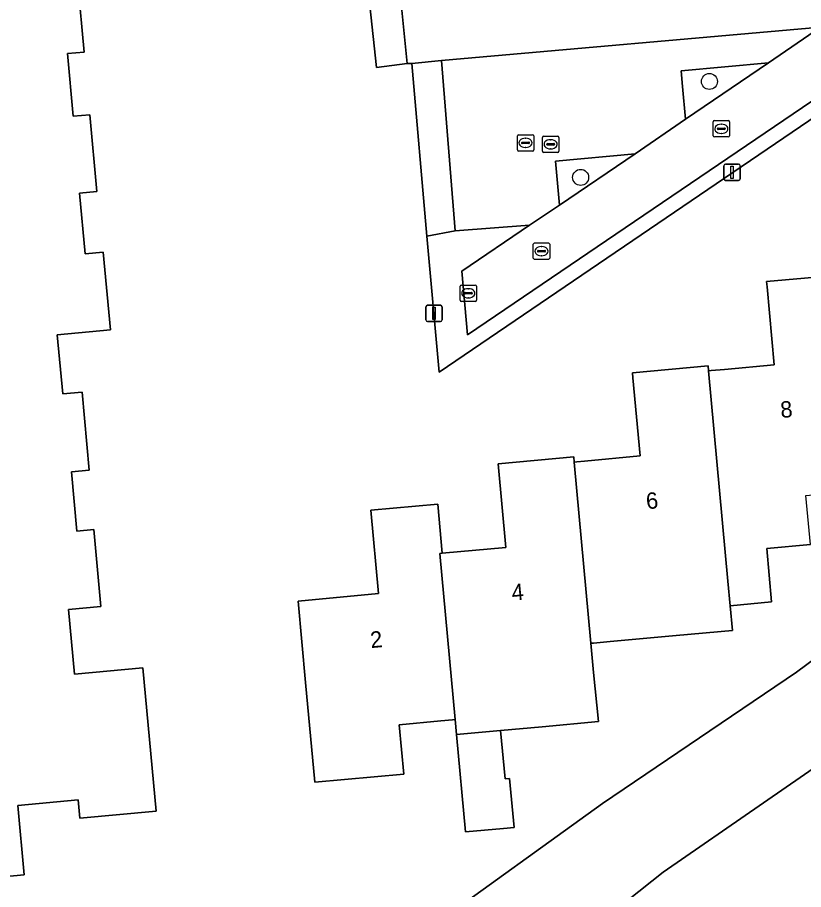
# Model space of a CAD drawing. Extents: x 157793 to 159380, y 380877 to 382313.
# Drawn here: x 158318.2 to 158366.2, y 381110.9 to 381164.2 of the extents above; entities that cross this region are included whole.
import ezdxf

# ---------------------------------------------------------------- set-up
doc = ezdxf.new("R2010")
doc.units = 0
for name, color, linetype in [('IMGEO_Boom', 7, 'Continuous'), ('IMGEO_Damwand', 7, 'Continuous'), ('IMGEO_Erf', 7, 'Continuous'), ('IMGEO_Groenvoorziening', 7, 'Continuous'), ('IMGEO_Kolk', 7, 'Continuous'), ('IMGEO_Lichtmast', 7, 'Continuous'), ('IMGEO_Oever', 7, 'Continuous'), ('IMGEO_Pand', 7, 'Continuous'), ('IMGEO_Pand_nummerreeks', 7, 'Continuous'), ('IMGEO_Parkeervlak_open', 7, 'Continuous'), ('IMGEO_Rijbaan_lokaal_open', 7, 'Continuous'), ('IMGEO_Rioolput', 7, 'Continuous'), ('IMGEO_Voetpad_open', 7, 'Continuous'), ('IMGEO_Waterloop', 7, 'Continuous')]:
    doc.layers.add(name, color=color, linetype=linetype)

msp = doc.modelspace()

# ---------------------------------------------------------------- linework, layer by layer
at = {"layer": 'IMGEO_Boom'}
for centre in [(158360.473, 381160.248), (158352.602, 381154.389)]:
    msp.add_circle(centre, 0.489, dxfattribs=at)
at = {"layer": 'IMGEO_Damwand'}
msp.add_lwpolyline([(158439.392, 381154.94), (158431.317, 381152.221), (158402.773, 381139.885), (158376.054, 381124.651), (158357.637, 381111.936), (158348.918, 381105.01)], dxfattribs=at)
msp.add_arc((158606.441, 380774.637), 411.623, 123.63138, 128.05708, dxfattribs=at)
at = {"layer": 'IMGEO_Erf'}
for points in [[(158437.204, 381187.562), (158373.758, 381162.728), (158343.94, 381142.482), (158343.198, 381150.791), (158342.282, 381161.356), (158341.995, 381161.349), (158340.113, 381161.096), (158339.015, 381171.348)], [(158321.851, 381166.263), (158322.242, 381162.048), (158321.213, 381161.952), (158321.568, 381158.124), (158322.589, 381158.219), (158323.025, 381153.526), (158321.957, 381153.427), (158322.302, 381149.715), (158323.411, 381149.818), (158323.851, 381145.074), (158320.594, 381144.772), (158320.929, 381141.158), (158322.11, 381141.268), (158322.551, 381136.506), (158321.461, 381136.405), (158321.798, 381132.774), (158322.824, 381132.869), (158323.261, 381128.162), (158321.281, 381127.979), (158321.647, 381124.037), (158325.834, 381124.425), (158326.647, 381115.671), (158321.972, 381115.237), (158321.869, 381116.353), (158318.176, 381116.01), (158318.568, 381111.781), (158314.408, 381111.395)], [(158343.357, 381108.507), (158353.938, 381116.139), (158365.791, 381124.148), (158377, 381132.447), (158385.487, 381138.402), (158392.367, 381142.523), (158394.215, 381143.332), (158402.33, 381146.878), (158411.111, 381150.536), (158415.517, 381152.366), (158420.131, 381154.666), (158424.709, 381156.548), (158431.501, 381158.604), (158437.246, 381160.472)], [(158366.656, 381131.953), (158363.978, 381131.709), (158364.275, 381128.448), (158361.742, 381128.217), (158361.896, 381126.712), (158358.449, 381126.398), (158354.407, 381126.03), (158353.392, 381125.937), (158353.227, 381125.922), (158353.39, 381124.144), (158353.689, 381121.137), (158350.244, 381120.823), (158347.707, 381120.592), (158347.98, 381117.634), (158348.251, 381117.659), (158348.488, 381115.102), (158348.528, 381114.668), (158347.887, 381114.609), (158345.561, 381114.394), (158345.011, 381120.346), (158344.926, 381121.265), (158344.756, 381121.249), (158344.053, 381121.184), (158341.504, 381120.947), (158341.785, 381117.935), (158336.348, 381117.431), (158335.783, 381123.527), (158335.322, 381128.505), (158340.25, 381128.962), (158339.778, 381134.049), (158343.866, 381134.423), (158344.141, 381131.426), (158348.025, 381131.782), (158347.559, 381136.881), (158352.181, 381137.305), (158352.209, 381136.997), (158352.378, 381137.012), (158352.831, 381137.054), (158356.232, 381137.365), (158355.796, 381142.139), (158355.767, 381142.454), (158360.398, 381142.878), (158360.426, 381142.57), (158360.586, 381142.585), (158361.392, 381142.659), (158364.44, 381142.938), (158364.005, 381147.702), (158363.976, 381148.017), (158368.611, 381148.442)]]:
    msp.add_lwpolyline(points, dxfattribs=at)
at = {"layer": 'IMGEO_Groenvoorziening'}
for points in [[(158364.098, 381161.387), (158358.743, 381160.903), (158358.835, 381159.932), (158359.022, 381157.939)], [(158355.938, 381155.83), (158351.054, 381155.379), (158351.299, 381152.697)]]:
    msp.add_lwpolyline(points, close=True, dxfattribs=at)
at = {"layer": 'IMGEO_Kolk'}
for p, q in [((158360.704, 381156.933), (158360.704, 381157.785)), ((158360.779, 381157.859), (158361.631, 381157.859)), ((158361.192, 381157.639), (158361.217, 381157.639)), ((158361.705, 381157.785), (158361.705, 381156.933)), ((158360.963, 381157.353), (158360.963, 381157.365)), ((158361.401, 381157.316), (158361.003, 381157.316)), ((158361.006, 381157.402), (158361.404, 381157.402)), ((158361.215, 381157.079), (158361.19, 381157.079)), ((158361.447, 381157.365), (158361.447, 381157.353)), ((158348.73, 381156.07), (158348.73, 381156.922)), ((158348.805, 381156.996), (158349.657, 381156.996)), ((158348.989, 381156.49), (158348.989, 381156.502)), ((158349.032, 381156.539), (158349.43, 381156.539)), ((158349.218, 381156.776), (158349.243, 381156.776)), ((158349.473, 381156.502), (158349.473, 381156.49)), ((158349.731, 381156.922), (158349.731, 381156.07)), ((158350.266, 381155.983), (158350.266, 381156.835)), ((158350.341, 381156.909), (158351.193, 381156.909)), ((158350.754, 381156.689), (158350.779, 381156.689)), ((158351.267, 381156.835), (158351.267, 381155.983)), ((158361.631, 381156.859), (158360.779, 381156.859)), ((158349.657, 381155.996), (158348.805, 381155.996)), ((158349.427, 381156.453), (158349.029, 381156.453)), ((158349.241, 381156.216), (158349.216, 381156.216)), ((158350.525, 381156.403), (158350.525, 381156.415)), ((158350.963, 381156.366), (158350.565, 381156.366)), ((158350.568, 381156.452), (158350.966, 381156.452)), ((158350.777, 381156.129), (158350.752, 381156.129)), ((158351.009, 381156.415), (158351.009, 381156.403)), ((158351.193, 381155.909), (158350.341, 381155.909)), ((158349.707, 381149.454), (158349.707, 381150.306)), ((158349.782, 381150.38), (158350.634, 381150.38)), ((158350.195, 381150.16), (158350.22, 381150.16)), ((158350.708, 381150.306), (158350.708, 381149.454)), ((158349.966, 381149.874), (158349.966, 381149.886)), ((158350.404, 381149.837), (158350.006, 381149.837)), ((158350.009, 381149.923), (158350.407, 381149.923)), ((158350.218, 381149.6), (158350.193, 381149.6)), ((158350.45, 381149.886), (158350.45, 381149.874)), ((158350.634, 381149.38), (158349.782, 381149.38))]:
    msp.add_line(p, q, dxfattribs=at)
for points in [[(158360.704, 381156.933), (158360.704, 381157.785)], [(158360.779, 381157.859), (158361.631, 381157.859)], [(158361.705, 381157.785), (158361.705, 381156.933)], [(158348.73, 381156.07), (158348.73, 381156.922)], [(158348.805, 381156.996), (158349.657, 381156.996)], [(158349.731, 381156.922), (158349.731, 381156.07)], [(158350.266, 381155.983), (158350.266, 381156.835)], [(158350.341, 381156.909), (158351.193, 381156.909)], [(158351.267, 381156.835), (158351.267, 381155.983)], [(158361.631, 381156.859), (158360.779, 381156.859)], [(158349.657, 381155.996), (158348.805, 381155.996)], [(158351.193, 381155.909), (158350.341, 381155.909)], [(158349.707, 381149.454), (158349.707, 381150.306)], [(158349.782, 381150.38), (158350.634, 381150.38)], [(158350.708, 381150.306), (158350.708, 381149.454)], [(158350.634, 381149.38), (158349.782, 381149.38)]]:
    msp.add_lwpolyline(points, dxfattribs=at)
for centre, radius, start, end in [((158360.781, 381157.783), 0.0765, 91.552, 178.448), ((158360.781, 381157.783), 0.0765, 91.552, 178.448), ((158361.629, 381157.783), 0.0765, 1.552, 88.448), ((158361.629, 381157.783), 0.0765, 1.552, 88.448), ((158361.003, 381157.362), 0.0403, 85.8775, 175.7526), ((158361, 381157.352), 0.0366, 178.938, 274.7102), ((158361.404, 381157.359), 0.043, 264.8664, 352.4533), ((158361.408, 381157.364), 0.0386, 1.7309, 96.639), ((158348.807, 381156.92), 0.0765, 91.552, 178.448), ((158348.807, 381156.92), 0.0765, 91.552, 178.448), ((158349.029, 381156.499), 0.0403, 85.8775, 175.7526), ((158349.026, 381156.489), 0.0366, 178.938, 274.7102), ((158349.43, 381156.496), 0.043, 264.8664, 352.4533), ((158349.434, 381156.501), 0.0386, 1.7309, 96.639), ((158349.655, 381156.92), 0.0765, 1.552, 88.448), ((158349.655, 381156.92), 0.0765, 1.552, 88.448), ((158350.343, 381156.833), 0.0765, 91.552, 178.448), ((158350.343, 381156.833), 0.0765, 91.552, 178.448), ((158351.191, 381156.833), 0.0765, 1.552, 88.448), ((158351.191, 381156.833), 0.0765, 1.552, 88.448), ((158360.781, 381156.935), 0.0765, 181.552, 268.448), ((158360.781, 381156.935), 0.0765, 181.552, 268.448), ((158361.629, 381156.935), 0.0765, 271.552, 358.448), ((158361.629, 381156.935), 0.0765, 271.552, 358.448), ((158348.807, 381156.072), 0.0765, 181.552, 268.448), ((158348.807, 381156.072), 0.0765, 181.552, 268.448), ((158349.655, 381156.072), 0.0765, 271.552, 358.448), ((158349.655, 381156.072), 0.0765, 271.552, 358.448), ((158350.343, 381155.985), 0.0765, 181.552, 268.448), ((158350.343, 381155.985), 0.0765, 181.552, 268.448), ((158350.565, 381156.412), 0.0403, 85.8775, 175.7526), ((158350.562, 381156.402), 0.0366, 178.938, 274.7102), ((158350.966, 381156.409), 0.043, 264.8664, 352.4533), ((158350.97, 381156.414), 0.0386, 1.7309, 96.639), ((158351.191, 381155.985), 0.0765, 271.552, 358.448), ((158351.191, 381155.985), 0.0765, 271.552, 358.448), ((158349.784, 381150.304), 0.0765, 91.552, 178.448), ((158349.784, 381150.304), 0.0765, 91.552, 178.448), ((158350.632, 381150.304), 0.0765, 1.552, 88.448), ((158350.632, 381150.304), 0.0765, 1.552, 88.448), ((158350.006, 381149.883), 0.0403, 85.8775, 175.7526), ((158350.003, 381149.873), 0.0366, 178.938, 274.7102), ((158350.407, 381149.88), 0.043, 264.8664, 352.4533), ((158350.411, 381149.885), 0.0386, 1.7309, 96.639), ((158349.784, 381149.456), 0.0765, 181.552, 268.448), ((158349.784, 381149.456), 0.0765, 181.552, 268.448), ((158350.632, 381149.456), 0.0765, 271.552, 358.448), ((158350.632, 381149.456), 0.0765, 271.552, 358.448)]:
    msp.add_arc(centre, radius, start, end, dxfattribs=at)
for centre, major_axis, ratio, start_param, end_param in [((158361.191, 381157.359), (-0.387, 0.002), 0.722429, 4.712389, 7.853982), ((158361.216, 381157.359), (-0.39, 0.002), 0.717154, 1.570796, 4.712389), ((158349.217, 381156.496), (-0.387, 0.002), 0.722429, 4.712389, 7.853982), ((158349.242, 381156.496), (-0.39, 0.002), 0.717154, 1.570796, 4.712389), ((158350.753, 381156.409), (-0.387, 0.002), 0.722429, 4.712389, 7.853982), ((158350.778, 381156.409), (-0.39, 0.002), 0.717154, 1.570796, 4.712389), ((158350.194, 381149.88), (-0.387, 0.002), 0.722429, 4.712389, 7.853982), ((158350.219, 381149.88), (-0.39, 0.002), 0.717154, 1.570796, 4.712389)]:
    msp.add_ellipse(centre, major_axis=major_axis, ratio=ratio, start_param=start_param, end_param=end_param, dxfattribs=at)
at = {"layer": 'IMGEO_Lichtmast'}
for p, q in [((158361.367, 381154.302), (158361.367, 381155.102)), ((158361.367, 381155.102), (158361.367, 381154.302)), ((158361.467, 381155.202), (158362.257, 381155.202)), ((158362.257, 381155.202), (158361.467, 381155.202)), ((158362.357, 381155.102), (158362.357, 381154.302)), ((158362.357, 381154.302), (158362.357, 381155.102)), ((158362.257, 381154.202), (158361.467, 381154.202)), ((158361.467, 381154.202), (158362.257, 381154.202)), ((158343.137, 381145.675), (158343.137, 381146.475)), ((158343.137, 381146.475), (158343.137, 381145.675)), ((158343.237, 381146.575), (158344.027, 381146.575)), ((158344.027, 381146.575), (158343.237, 381146.575)), ((158344.127, 381146.475), (158344.127, 381145.675)), ((158344.127, 381145.675), (158344.127, 381146.475)), ((158344.027, 381145.575), (158343.237, 381145.575)), ((158343.237, 381145.575), (158344.027, 381145.575))]:
    msp.add_line(p, q, dxfattribs=at)
for points in [[(158361.787, 381155.077), (158361.937, 381155.077), (158361.937, 381154.327), (158361.787, 381154.327), (158361.787, 381155.077)], [(158343.557, 381146.45), (158343.707, 381146.45), (158343.707, 381145.7), (158343.557, 381145.7), (158343.557, 381146.45)]]:
    msp.add_lwpolyline(points, dxfattribs=at)
for centre, start, end in [((158361.467, 381155.102), 90, 180), ((158361.467, 381155.102), 90, 180), ((158362.257, 381155.102), 0, 90), ((158362.257, 381155.102), 360, 90), ((158361.467, 381154.302), 180, 270), ((158361.467, 381154.302), 180, 270), ((158362.257, 381154.302), 270, 0), ((158362.257, 381154.302), 270, 0), ((158343.237, 381146.475), 90, 180), ((158343.237, 381146.475), 90, 180), ((158344.027, 381146.475), 0, 90), ((158344.027, 381146.475), 360, 90), ((158343.237, 381145.675), 180, 270), ((158343.237, 381145.675), 180, 270), ((158344.027, 381145.675), 270, 0), ((158344.027, 381145.675), 270, 0)]:
    msp.add_arc(centre, 0.1, start, end, dxfattribs=at)
at = {"layer": 'IMGEO_Oever'}
for points in [[(158437.246, 381160.472), (158431.501, 381158.604), (158424.709, 381156.548), (158420.131, 381154.666), (158415.517, 381152.366), (158411.111, 381150.536), (158402.33, 381146.878), (158394.215, 381143.332), (158392.367, 381142.523), (158385.487, 381138.402), (158377, 381132.447), (158365.791, 381124.148), (158353.938, 381116.139), (158343.357, 381108.507)], [(158348.918, 381105.01), (158357.637, 381111.936), (158376.054, 381124.651), (158402.773, 381139.885), (158431.317, 381152.221), (158439.392, 381154.94)]]:
    msp.add_lwpolyline(points, dxfattribs=at)
msp.add_arc((158606.441, 380774.637), 411.623, 123.63138, 128.05708, dxfattribs=at)
at = {"layer": 'IMGEO_Pand'}
msp.add_lwpolyline([(158314.408, 381111.395), (158318.568, 381111.781), (158318.176, 381116.01), (158321.869, 381116.353), (158321.972, 381115.237), (158326.647, 381115.671), (158325.834, 381124.425), (158321.647, 381124.037), (158321.281, 381127.979), (158323.261, 381128.162), (158322.824, 381132.869), (158321.798, 381132.774), (158321.461, 381136.405), (158322.551, 381136.506), (158322.11, 381141.268), (158320.929, 381141.158), (158320.594, 381144.772), (158323.851, 381145.074), (158323.411, 381149.818), (158322.302, 381149.715), (158321.957, 381153.427), (158323.025, 381153.526), (158322.589, 381158.219), (158321.568, 381158.124), (158321.213, 381161.952), (158322.242, 381162.048), (158321.851, 381166.263)], dxfattribs=at)
for points in [[(158368.611, 381148.442), (158363.976, 381148.017), (158364.005, 381147.702), (158364.44, 381142.938), (158361.392, 381142.659), (158360.586, 381142.585), (158360.426, 381142.57), (158361.605, 381129.71), (158361.742, 381128.217), (158364.275, 381128.448), (158363.978, 381131.709), (158366.656, 381131.953), (158366.381, 381134.953), (158369.801, 381135.265), (158369.64, 381137.043)], [(158360.426, 381142.57), (158360.398, 381142.878), (158355.767, 381142.454), (158355.796, 381142.139), (158356.232, 381137.365), (158352.831, 381137.054), (158352.378, 381137.012), (158352.209, 381136.997), (158353.227, 381125.922), (158353.392, 381125.937), (158354.407, 381126.03), (158358.449, 381126.398), (158361.896, 381126.712), (158361.742, 381128.217), (158361.605, 381129.71)], [(158352.209, 381136.997), (158352.181, 381137.305), (158347.559, 381136.881), (158348.025, 381131.782), (158344.141, 381131.426), (158343.989, 381131.412), (158344.926, 381121.265), (158345.011, 381120.346), (158347.707, 381120.592), (158350.244, 381120.823), (158353.689, 381121.137), (158353.39, 381124.144), (158353.227, 381125.922)], [(158343.989, 381131.412), (158344.141, 381131.426), (158343.866, 381134.423), (158339.778, 381134.049), (158340.25, 381128.962), (158335.322, 381128.505), (158335.783, 381123.527), (158336.348, 381117.431), (158341.785, 381117.935), (158341.504, 381120.947), (158344.053, 381121.184), (158344.756, 381121.249), (158344.926, 381121.265)], [(158347.707, 381120.592), (158345.011, 381120.346), (158345.561, 381114.394), (158347.887, 381114.609), (158348.528, 381114.668), (158348.488, 381115.102), (158348.251, 381117.659), (158347.98, 381117.634)]]:
    msp.add_lwpolyline(points, close=True, dxfattribs=at)
at = {"layer": 'IMGEO_Parkeervlak_open'}
msp.add_lwpolyline([(158358.835, 381159.932), (158358.743, 381160.903), (158364.098, 381161.387), (158367.267, 381163.571), (158344.097, 381161.52), (158344.919, 381151.126), (158349.465, 381151.46), (158351.299, 381152.697), (158351.054, 381155.379), (158355.938, 381155.83), (158359.022, 381157.939)], close=True, dxfattribs=at)
at = {"layer": 'IMGEO_Rijbaan_lokaal_open'}
for points in [[(158370.425, 381169.72), (158367.973, 381169.48), (158343.608, 381167.271), (158341.415, 381167.069), (158341.995, 381161.349), (158342.282, 381161.356), (158344.097, 381161.52), (158367.267, 381163.571), (158372.156, 381170.485)], [(158372.156, 381170.485), (158367.267, 381163.571), (158364.098, 381161.387), (158359.022, 381157.939), (158355.938, 381155.83), (158351.299, 381152.697), (158349.465, 381151.46), (158345.336, 381148.653), (158345.684, 381144.763), (158374.1, 381164.032), (158380.022, 381166.386)]]:
    msp.add_lwpolyline(points, dxfattribs=at)
at = {"layer": 'IMGEO_Rioolput'}
for p, q in [((158345.232, 381146.881), (158345.232, 381147.733)), ((158345.307, 381147.807), (158346.159, 381147.807)), ((158345.72, 381147.587), (158345.745, 381147.587)), ((158346.233, 381147.733), (158346.233, 381146.881)), ((158345.491, 381147.301), (158345.491, 381147.313)), ((158345.929, 381147.264), (158345.531, 381147.264)), ((158345.534, 381147.35), (158345.932, 381147.35)), ((158345.743, 381147.027), (158345.718, 381147.027)), ((158345.975, 381147.313), (158345.975, 381147.301)), ((158346.159, 381146.807), (158345.307, 381146.807))]:
    msp.add_line(p, q, dxfattribs=at)
for points in [[(158345.232, 381146.881), (158345.232, 381147.733)], [(158345.307, 381147.807), (158346.159, 381147.807)], [(158346.233, 381147.733), (158346.233, 381146.881)], [(158346.159, 381146.807), (158345.307, 381146.807)]]:
    msp.add_lwpolyline(points, dxfattribs=at)
for centre, radius, start, end in [((158345.309, 381147.731), 0.0765, 91.552, 178.448), ((158345.309, 381147.731), 0.0765, 91.552, 178.448), ((158346.157, 381147.731), 0.0765, 1.552, 88.448), ((158346.157, 381147.731), 0.0765, 1.552, 88.448), ((158345.309, 381146.883), 0.0765, 181.552, 268.448), ((158345.309, 381146.883), 0.0765, 181.552, 268.448), ((158345.531, 381147.31), 0.0403, 85.8775, 175.7526), ((158345.528, 381147.3), 0.0366, 178.938, 274.7102), ((158345.932, 381147.307), 0.043, 264.8664, 352.4533), ((158345.936, 381147.312), 0.0386, 1.7309, 96.639), ((158346.157, 381146.883), 0.0765, 271.552, 358.448), ((158346.157, 381146.883), 0.0765, 271.552, 358.448)]:
    msp.add_arc(centre, radius, start, end, dxfattribs=at)
for centre, major_axis, ratio, start_param, end_param in [((158345.719, 381147.307), (-0.387, 0.002), 0.722429, 4.712389, 7.853982), ((158345.744, 381147.307), (-0.39, 0.002), 0.717154, 1.570796, 4.712389)]:
    msp.add_ellipse(centre, major_axis=major_axis, ratio=ratio, start_param=start_param, end_param=end_param, dxfattribs=at)
at = {"layer": 'IMGEO_Voetpad_open'}
for points in [[(158435.998, 381188.28), (158428.505, 381185.406), (158425.292, 381184.147), (158382.725, 381167.434), (158380.022, 381166.386), (158374.1, 381164.032), (158345.684, 381144.763), (158345.336, 381148.653), (158349.465, 381151.46), (158344.919, 381151.126), (158343.198, 381150.791), (158343.94, 381142.482), (158373.758, 381162.728), (158437.204, 381187.562), (158441.151, 381194.476), (158445.198, 381194.878), (158445.123, 381195.558), (158461.541, 381197.122), (158467.081, 381197.838), (158471.171, 381198.233), (158472.258, 381198.299), (158472.526, 381194.816), (158473.576, 381194.917), (158473.341, 381197.829)], [(158372.191, 381176.222), (158370.929, 381176.542), (158342.457, 381174.017), (158342.49, 381173.497), (158336.837, 381172.996), (158335.912, 381183.7), (158335.723, 381185.737), (158332.556, 381185.443), (158332.681, 381184.104), (158327.821, 381183.653), (158328.158, 381180.018), (158325.901, 381179.851), (158326.34, 381175.119), (158325.229, 381175.016), (158325.616, 381170.85), (158325.675, 381170.264), (158336.538, 381171.339), (158336.563, 381171.128), (158339.015, 381171.348), (158340.113, 381161.096), (158341.995, 381161.349), (158341.415, 381167.069), (158343.608, 381167.271), (158343.177, 381172.398)]]:
    msp.add_lwpolyline(points, dxfattribs=at)
msp.add_lwpolyline([(158344.097, 381161.52), (158342.282, 381161.356), (158343.198, 381150.791), (158344.919, 381151.126)], close=True, dxfattribs=at)
at = {"layer": 'IMGEO_Waterloop'}
msp.add_lwpolyline([(158439.392, 381154.94), (158431.317, 381152.221), (158402.773, 381139.885), (158376.054, 381124.651), (158357.637, 381111.936), (158348.918, 381105.01)], dxfattribs=at)
msp.add_arc((158606.441, 380774.637), 411.623, 123.63138, 128.05708, dxfattribs=at)

# ---------------------------------------------------------------- texts
at = {"layer": 'IMGEO_Pand_nummerreeks'}
for s, rotation, p in [('8', 5.2311, (158364.856, 381139.684)), ('6', 5.2311, (158356.643, 381134.109)), ('4', 5.2368, (158348.42, 381128.525)), ('2', 5.2999, (158339.779, 381125.624))]:
    msp.add_text(s, height=1, rotation=rotation, dxfattribs=at).set_placement(p)

doc.saveas('drawing.dxf')
